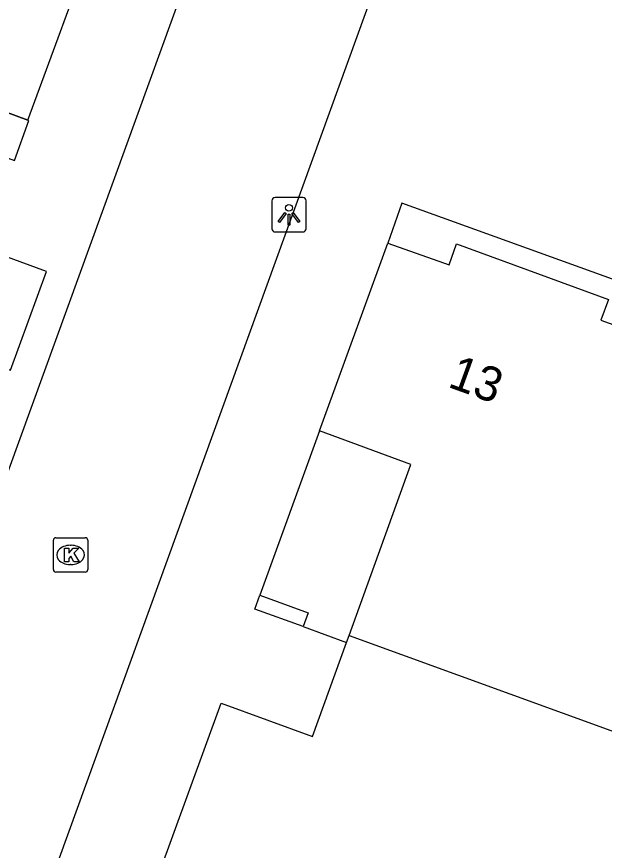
# Model space of a CAD drawing. Extents: x 155888 to 156864, y 383882 to 384671.
# Drawn here: x 156702.64 to 156719.7, y 384083.96 to 384108.15 of the extents above; entities that cross this region are included whole.
import ezdxf

# ---------------------------------------------------------------- set-up
doc = ezdxf.new("R2010")
doc.units = 0
for name, color, linetype in [('IMGEO_Kolk', 7, 'Continuous'), ('IMGEO_Lichtpunt', 7, 'Continuous'), ('IMGEO_Pand', 7, 'Continuous'), ('IMGEO_Pand_nummerreeks', 7, 'Continuous'), ('IMGEO_Pand_overbouw', 7, 'Continuous'), ('IMGEO_Rijbaan_lokaal_open', 7, 'Continuous')]:
    doc.layers.add(name, color=color, linetype=linetype)

msp = doc.modelspace()

# ---------------------------------------------------------------- linework, layer by layer
at = {"layer": 'IMGEO_Kolk'}
for p, q in [((156703.783, 384093.028), (156704.635, 384093.028)), ((156703.708, 384092.102), (156703.708, 384092.954)), ((156704.196, 384092.808), (156704.221, 384092.808)), ((156704.709, 384092.954), (156704.709, 384092.102)), ((156704.219, 384092.248), (156704.194, 384092.248)), ((156704.635, 384092.028), (156703.783, 384092.028))]:
    msp.add_line(p, q, dxfattribs=at)
for points in [[(156703.783, 384093.028), (156704.635, 384093.028)], [(156703.708, 384092.102), (156703.708, 384092.954)], [(156704.709, 384092.954), (156704.709, 384092.102)], [(156704.029, 384092.728), (156704.152, 384092.728), (156704.152, 384092.577), (156704.282, 384092.728), (156704.446, 384092.728), (156704.3, 384092.577), (156704.453, 384092.328), (156704.301, 384092.328), (156704.216, 384092.492), (156704.152, 384092.425), (156704.152, 384092.328), (156704.029, 384092.328), (156704.029, 384092.728)], [(156704.635, 384092.028), (156703.783, 384092.028)]]:
    msp.add_lwpolyline(points, dxfattribs=at)
for centre, start, end in [((156703.785, 384092.952), 91.552, 178.448), ((156703.785, 384092.952), 91.552, 178.448), ((156704.633, 384092.952), 1.552, 88.448), ((156704.633, 384092.952), 1.552, 88.448), ((156703.785, 384092.104), 181.552, 268.448), ((156703.785, 384092.104), 181.552, 268.448), ((156704.633, 384092.104), 271.552, 358.448), ((156704.633, 384092.104), 271.552, 358.448)]:
    msp.add_arc(centre, 0.0765, start, end, dxfattribs=at)
for centre, major_axis, ratio, start_param, end_param in [((156704.195, 384092.528), (-0.387, 0.002), 0.722429, 4.712389, 7.853982), ((156704.22, 384092.528), (-0.39, 0.002), 0.717154, 1.570796, 4.712389)]:
    msp.add_ellipse(centre, major_axis=major_axis, ratio=ratio, start_param=start_param, end_param=end_param, dxfattribs=at)
at = {"layer": 'IMGEO_Lichtpunt'}
for p, q in [((156710.048, 384102.803), (156710.048, 384101.996)), ((156710.048, 384102.803), (156710.048, 384101.996)), ((156710.95, 384102.898), (156710.142, 384102.898)), ((156710.95, 384102.898), (156710.142, 384102.898)), ((156711.044, 384101.996), (156711.044, 384102.803)), ((156711.044, 384101.996), (156711.044, 384102.803)), ((156710.142, 384101.902), (156710.95, 384101.902)), ((156710.142, 384101.902), (156710.95, 384101.902))]:
    msp.add_line(p, q, dxfattribs=at)
for points in [[(156710.422, 384102.467), (156710.461, 384102.439), (156710.273, 384102.177), (156710.235, 384102.204), (156710.422, 384102.467)], [(156710.634, 384102.439), (156710.672, 384102.466), (156710.859, 384102.204), (156710.82, 384102.176), (156710.634, 384102.439)], [(156710.524, 384102.419), (156710.571, 384102.419), (156710.571, 384102.097), (156710.524, 384102.097), (156710.524, 384102.419)]]:
    msp.add_lwpolyline(points, dxfattribs=at)
msp.add_circle((156710.547, 384102.601), 0.0994, dxfattribs=at)
for centre, start, end in [((156710.142, 384102.803), 90, 180), ((156710.142, 384102.803), 90, 180), ((156710.95, 384102.803), 0, 90), ((156710.95, 384102.803), 0, 90), ((156710.142, 384101.996), 180, 270), ((156710.142, 384101.996), 180, 270), ((156710.95, 384101.996), 270, 0), ((156710.95, 384101.996), 270, 360)]:
    msp.add_arc(centre, 0.0946, start, end, dxfattribs=at)
at = {"layer": 'IMGEO_Pand'}
for points in [[(156693.171, 384112.877), (156697.346, 384111.367), (156696.149, 384108.121), (156695.999, 384107.707), (156696.834, 384107.399), (156696.623, 384106.803), (156700.974, 384105.219), (156701.186, 384105.801), (156702.97, 384105.146), (156704.966, 384110.594), (156702.314, 384111.552), (156704.121, 384116.531)], [(156700.271, 384098.692), (156702.466, 384097.894), (156703.508, 384100.757), (156701.312, 384101.555), (156700.271, 384098.692)], [(156712.291, 384090.192), (156714.088, 384095.157), (156711.43, 384096.128), (156713.417, 384101.573), (156715.201, 384100.95), (156715.412, 384101.554), (156719.819, 384099.94), (156719.597, 384099.338), (156720.456, 384099.028), (156720.306, 384098.614), (156724.498, 384097.087), (156725.264, 384096.808), (156726.036, 384096.527)], [(156711.104, 384090.851), (156710.958, 384090.447), (156709.557, 384090.954), (156709.703, 384091.358), (156711.104, 384090.851)], [(156717.202, 384077.035), (156713.016, 384078.531), (156712.866, 384078.117), (156712.02, 384078.484), (156711.803, 384077.882), (156707.39, 384079.479), (156707.614, 384080.095), (156705.847, 384080.737), (156708.576, 384088.222), (156711.226, 384087.26), (156712.218, 384089.991), (156712.291, 384090.192)], [(156712.291, 384090.192), (156721.62, 384086.806)]]:
    msp.add_lwpolyline(points, dxfattribs=at)
at = {"layer": 'IMGEO_Pand_overbouw'}
for points in [[(156702.999, 384105.135), (156702.97, 384105.146), (156701.186, 384105.801), (156700.974, 384105.219), (156696.623, 384106.803), (156696.834, 384107.399), (156695.999, 384107.707), (156695.558, 384106.528), (156702.58, 384103.975)], [(156713.417, 384101.573), (156715.201, 384100.95), (156715.412, 384101.554), (156719.819, 384099.94), (156719.597, 384099.338), (156720.456, 384099.028), (156720.873, 384100.194), (156713.822, 384102.733)], [(156712.218, 384089.991), (156712.291, 384090.192), (156714.088, 384095.157), (156711.43, 384096.128), (156709.703, 384091.358), (156711.104, 384090.851), (156710.958, 384090.447)]]:
    msp.add_lwpolyline(points, close=True, dxfattribs=at)
at = {"layer": 'IMGEO_Rijbaan_lokaal_open'}
for points in [[(156762.028, 384244.15), (156702.835, 384080.846)], [(156748.746, 384222.717), (156698.981, 384085.572), (156698.866, 384085.52)]]:
    msp.add_lwpolyline(points, dxfattribs=at)

# ---------------------------------------------------------------- texts
at = {"layer": 'IMGEO_Pand_nummerreeks'}
msp.add_text('13', height=1, rotation=340.084, dxfattribs=at).set_placement((156715.123, 384097.416))

doc.saveas('drawing.dxf')
